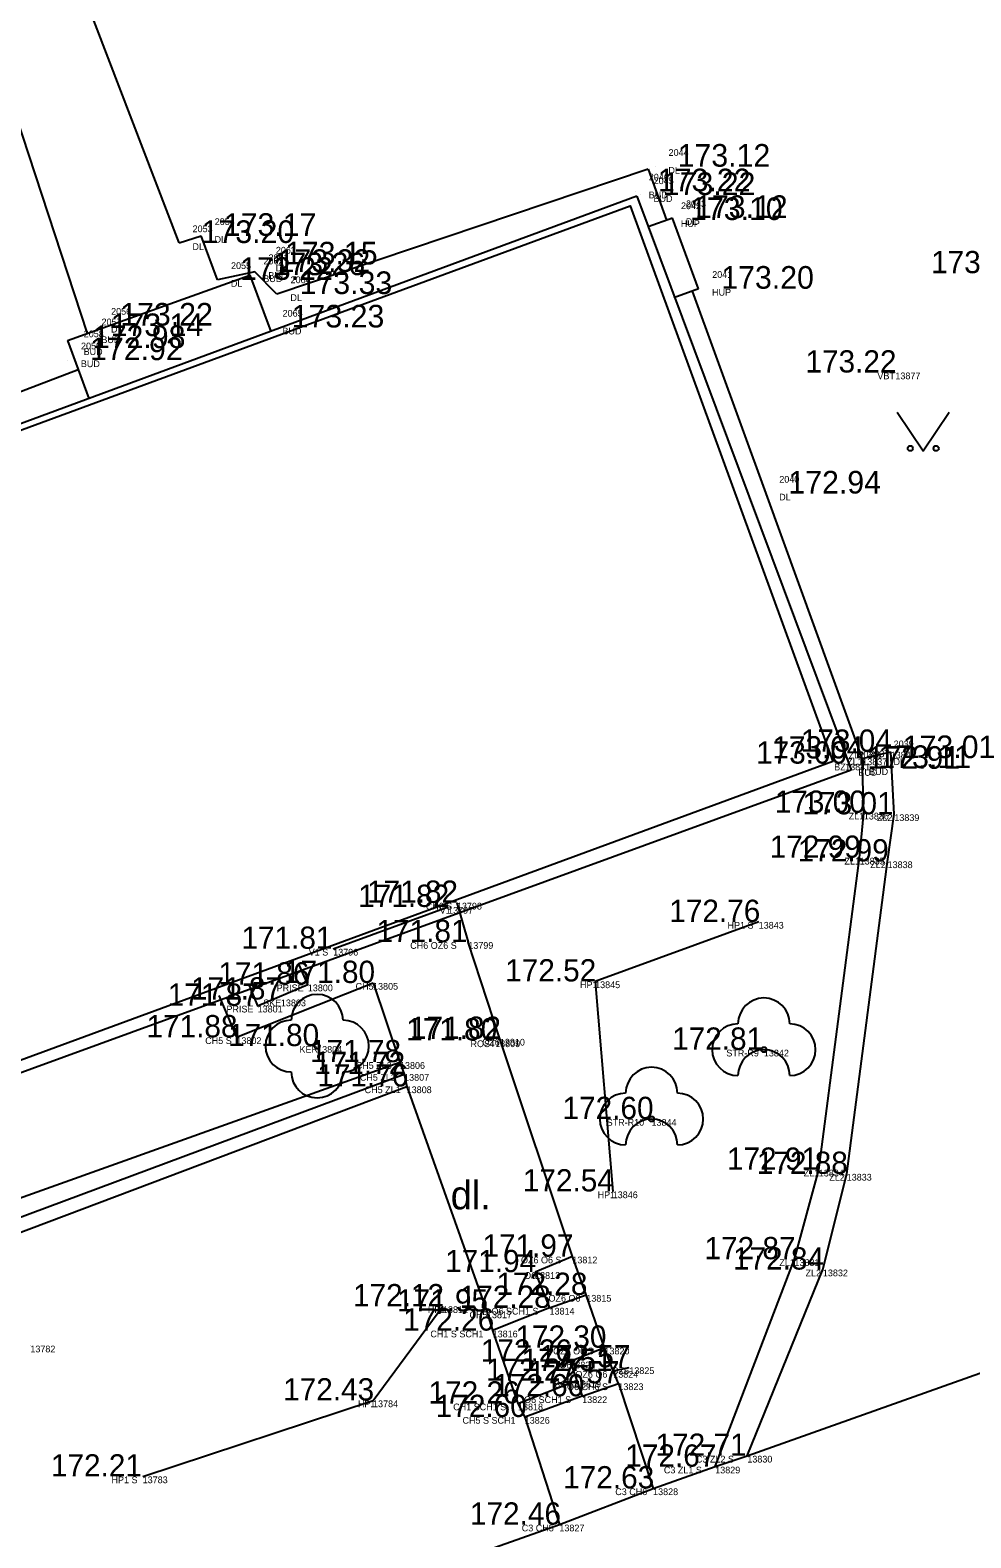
# Model space of a CAD drawing. Extents: x -566117 to -565580, y -1202428 to -1201938.
# Drawn here: x -565792.01 to -565773.84, y -1202164.62 to -1202135.47 of the extents above; entities that cross this region are included whole.
import ezdxf

# ---------------------------------------------------------------- set-up
doc = ezdxf.new("R2010")
doc.units = 0
for name, color, linetype in [('_0', 7, 'Continuous'), ('Bod', 7, 'Continuous'), ('BUDOVY_MĚŘ (Construction)', 7, 'Continuous'), ('Implicitní', 7, 'Continuous'), ('Katastr', 7, 'Continuous'), ('Kod', 7, 'Continuous'), ('POMOC_POPIS', 7, 'Continuous'), ('Vrstva 59', 7, 'Continuous'), ('Výška', 7, 'Continuous'), ('ZELEŇ', 7, 'Continuous'), ('ZN_KULTUR', 7, 'Continuous'), ('Zpevněné plohy', 7, 'Continuous'), ('Číslo', 7, 'Continuous')]:
    doc.layers.add(name, color=color, linetype=linetype)

# ---------------------------------------------------------------- blocks, each defined once
blk = doc.blocks.new('A$C69D74C1E')
at = {"layer": 'Katastr'}
blk.add_lwpolyline([(233.46, -89.21), (250.56, -82.92), (267.44, -76.71), (284.51, -70.43), (288.42, -81.17), (271.35, -87.45), (254.47, -93.65), (237.37, -99.94), (233.46, -89.21)], dxfattribs=at)
blk = doc.blocks.new('POINT_DISPLAY')
at = {"layer": 'Implicitní'}
blk.add_line((0, 0), (0, 0), dxfattribs=at)
blk = doc.blocks.new('3.140_2')
at = {"layer": 'ZN_KULTUR'}
blk.add_lwpolyline([(-1, 1.5), (0, 0), (1, 1.5)], dxfattribs=at)
for centre in [(-0.5, 0.1), (0.5, 0.1)]:
    blk.add_circle(centre, 0.1, dxfattribs=at)
blk = doc.blocks.new('T')
at = {"layer": 'Bod'}
blk.add_text('.', height=0.05, dxfattribs=at).set_placement((0, 0))
blk = doc.blocks.new('STROM')
at = {"layer": 'ZELEŇ'}
blk.add_circle((0, 0), 0.05, dxfattribs=at)
for centre, start, end in [((0, 0.5), 0, 180), ((-0.5, 0), 90, 270), ((0.5, 0), 270, 90), ((0, -0.5), 0, 180)]:
    blk.add_arc(centre, 0.5, start, end, dxfattribs=at)
blk = doc.blocks.new('3.13')
at = {"layer": 'ZELEŇ'}
blk.add_circle((0, 0), 0.1, dxfattribs=at)
for centre, start, end in [((0, 1), 0, 180), ((-1, 0), 90, 270), ((1, 0), 270, 90), ((0, -1), 180, 0)]:
    blk.add_arc(centre, 1, start, end, dxfattribs=at)

msp = doc.modelspace()

# ---------------------------------------------------------------- linework, layer by layer
at = {"layer": '_0'}
msp.add_line((-565786.16, -1202153.23), (-565783.94, -1202152.42), dxfattribs=at)
msp.add_lwpolyline([(-565787.798, -1202153.907), (-565787.62, -1202154.33), (-565786.65, -1202153.92), (-565786.815, -1202153.539)], dxfattribs=at)
at = {"layer": 'BUDOVY_MĚŘ (Construction)'}
for p, q in [((-565780.292, -1202138.68), (-565831.616, -1202157.644)), ((-565780.292, -1202138.68), (-565776.152, -1202149.767)), ((-565791.294, -1202141.473), (-565787.768, -1202140.208)), ((-565787.768, -1202140.208), (-565787.367, -1202141.294)), ((-565791.294, -1202141.473), (-565790.88, -1202142.593)), ((-565827.669, -1202168.559), (-565776.152, -1202149.767))]:
    msp.add_line(p, q, dxfattribs=at)
at = {"layer": 'Implicitní'}
for p, q in [((-565779.608, -1202139.103), (-565780.077, -1202139.273)), ((-565779.1, -1202140.47), (-565779.608, -1202139.103)), ((-565779.1, -1202140.47), (-565779.58, -1202140.644))]:
    msp.add_line(p, q, dxfattribs=at)
at = {"layer": 'ZELEŇ'}
for p, q in [((-565777.94, -1202152.71), (-565781.1, -1202153.86)), ((-565781.1, -1202153.86), (-565780.76, -1202157.92)), ((-565785.39, -1202161.96), (-565784.04, -1202160.14)), ((-565789.84, -1202163.43), (-565785.39, -1202161.96))]:
    msp.add_line(p, q, dxfattribs=at)
at = {"layer": 'Zpevněné plohy'}
for p, q in [((-565789.138, -1202139.586), (-565791.833, -1202132.529)), ((-565793.565, -1202133.244), (-565790.915, -1202141.337)), ((-565780.078, -1202138.16), (-565787.246, -1202140.573)), ((-565780.078, -1202138.16), (-565779.721, -1202139.144)), ((-565789.138, -1202139.586), (-565788.711, -1202139.448)), ((-565788.395, -1202140.299), (-565788.711, -1202139.448)), ((-565787.671, -1202140.146), (-565788.395, -1202140.299)), ((-565787.246, -1202140.573), (-565787.671, -1202140.146)), ((-565779.224, -1202140.515), (-565777.804, -1202144.429)), ((-565804.066, -1202146.961), (-565791.087, -1202142.033)), ((-565777.804, -1202144.429), (-565775.91, -1202149.648)), ((-565775.94, -1202149.55), (-565775.39, -1202149.42)), ((-565775.32, -1202150.63), (-565775.39, -1202149.42)), ((-565775.91, -1202150.6), (-565775.94, -1202149.55)), ((-565775.99, -1202151.47), (-565775.91, -1202150.6)), ((-565775.45, -1202151.54), (-565775.32, -1202150.63)), ((-565776.78, -1202157.5), (-565775.99, -1202151.47)), ((-565776.24, -1202157.58), (-565775.45, -1202151.54)), ((-565783.77, -1202152.34), (-565783.55, -1202153.1)), ((-565785.39, -1202153.89), (-565784.87, -1202155.42)), ((-565794.02, -1202158.69), (-565784.87, -1202155.42)), ((-565784.87, -1202155.42), (-565784.79, -1202155.65)), ((-565793.9, -1202159.05), (-565784.79, -1202155.65)), ((-565793.77, -1202159.3), (-565784.74, -1202155.89)), ((-565784.79, -1202155.65), (-565784.74, -1202155.89)), ((-565777.25, -1202159.23), (-565776.78, -1202157.5)), ((-565776.7, -1202159.43), (-565776.24, -1202157.58)), ((-565778.16, -1202163.03), (-565764.88, -1202158.31)), ((-565781.54, -1202159.18), (-565782.26, -1202159.48)), ((-565778.78, -1202163.24), (-565777.25, -1202159.23)), ((-565782.26, -1202159.48), (-565781.98, -1202160.17)), ((-565778.16, -1202163.03), (-565776.7, -1202159.43)), ((-565781.98, -1202160.17), (-565781.27, -1202159.92)), ((-565781.98, -1202160.17), (-565783.08, -1202160.61)), ((-565780.92, -1202160.94), (-565781.58, -1202161.21)), ((-565781.58, -1202161.21), (-565781.35, -1202161.88)), ((-565780.75, -1202161.39), (-565780.44, -1202161.32)), ((-565780.65, -1202161.63), (-565780.75, -1202161.39)), ((-565782.59, -1202162.02), (-565781.47, -1202161.58)), ((-565781.35, -1202161.88), (-565780.65, -1202161.63)), ((-565780.65, -1202161.63), (-565779.98, -1202163.66)), ((-565781.35, -1202161.88), (-565782.46, -1202162.28)), ((-565782.46, -1202162.28), (-565781.79, -1202164.36)), ((-565778.78, -1202163.24), (-565778.16, -1202163.03)), ((-565779.98, -1202163.66), (-565778.78, -1202163.24)), ((-565781.79, -1202164.36), (-565779.98, -1202163.66)), ((-565786.24, -1202165.93), (-565781.79, -1202164.36))]:
    msp.add_line(p, q, dxfattribs=at)
for points in [[(-565780.75, -1202161.39), (-565780.92, -1202160.94), (-565781.27, -1202159.92), (-565781.54, -1202159.18), (-565782.94, -1202154.97), (-565783.55, -1202153.1)], [(-565788.369, -1202154.134), (-565788.03, -1202154.94), (-565785.39, -1202153.89)], [(-565784.74, -1202155.89), (-565783.19, -1202160.24), (-565783.08, -1202160.61)], [(-565783.08, -1202160.61), (-565782.59, -1202162.02), (-565782.46, -1202162.28)]]:
    msp.add_lwpolyline(points, dxfattribs=at)
for points in [[(-565779.653, -1202098.719), (-565778.694, -1202101.136), (-565777.398, -1202104.405), (-565775.324, -1202110.281), (-565773.147, -1202116.667), (-565770.487, -1202123.886), (-565768.157, -1202131.189), (-565765.651, -1202137.64), (-565764.123, -1202142.459), (-565763.407, -1202144.717)], [(-565768.724, -1202143.573), (-565769.389, -1202141.684), (-565771.392, -1202135.991), (-565773.4, -1202130.299), (-565774.741, -1202126.495)]]:
    msp.add_open_spline(points, degree=3, dxfattribs=at)

# ---------------------------------------------------------------- block references
at = {"layer": 'Bod'}
for name, p in [('POINT_DISPLAY', (-565779.943, -1202138.111)), ('POINT_DISPLAY', (-565780.326, -1202138.587)), ('POINT_DISPLAY', (-565780.231, -1202138.658)), ('POINT_DISPLAY', (-565779.704, -1202139.142)), ('POINT_DISPLAY', (-565779.608, -1202139.103)), ('POINT_DISPLAY', (-565789.138, -1202139.586)), ('POINT_DISPLAY', (-565788.711, -1202139.448)), ('POINT_DISPLAY', (-565787.671, -1202140.146)), ('POINT_DISPLAY', (-565787.529, -1202140.001)), ('POINT_DISPLAY', (-565788.395, -1202140.299)), ('POINT_DISPLAY', (-565787.768, -1202140.208)), ('POINT_DISPLAY', (-565779.1, -1202140.47)), ('POINT_DISPLAY', (-565787.246, -1202140.573)), ('POINT_DISPLAY', (-565790.712, -1202141.183)), ('POINT_DISPLAY', (-565787.4, -1202141.219)), ('POINT_DISPLAY', (-565791.241, -1202141.617)), ('POINT_DISPLAY', (-565790.897, -1202141.386)), ('POINT_DISPLAY', (-565791.293, -1202141.851)), ('POINT_DISPLAY', (-565775.3, -1202142.09)), ('T', (-565775.3, -1202142.09)), ('POINT_DISPLAY', (-565777.804, -1202144.429)), ('POINT_DISPLAY', (-565775.39, -1202149.42)), ('POINT_DISPLAY', (-565776.276, -1202149.75)), ('POINT_DISPLAY', (-565776.27, -1202149.65)), ('POINT_DISPLAY', (-565776.065, -1202149.735)), ('POINT_DISPLAY', (-565775.94, -1202149.55)), ('POINT_DISPLAY', (-565775.595, -1202149.544)), ('POINT_DISPLAY', (-565775.91, -1202150.6)), ('POINT_DISPLAY', (-565775.32, -1202150.63)), ('POINT_DISPLAY', (-565775.99, -1202151.47)), ('POINT_DISPLAY', (-565775.45, -1202151.54)), ('POINT_DISPLAY', (-565783.94, -1202152.42)), ('POINT_DISPLAY', (-565783.77, -1202152.34)), ('POINT_DISPLAY', (-565777.94, -1202152.71)), ('POINT_DISPLAY', (-565786.16, -1202153.23)), ('POINT_DISPLAY', (-565783.55, -1202153.1)), ('POINT_DISPLAY', (-565781.1, -1202153.86)), ('POINT_DISPLAY', (-565786.65, -1202153.92)), ('POINT_DISPLAY', (-565785.39, -1202153.89)), ('POINT_DISPLAY', (-565787.62, -1202154.33)), ('POINT_DISPLAY', (-565787.17, -1202154.21)), ('POINT_DISPLAY', (-565788.03, -1202154.94)), ('POINT_DISPLAY', (-565783.03, -1202155)), ('POINT_DISPLAY', (-565782.94, -1202154.97)), ('POINT_DISPLAY', (-565786.47, -1202155.11)), ('POINT_DISPLAY', (-565777.84, -1202155.18)), ('POINT_DISPLAY', (-565784.87, -1202155.42)), ('POINT_DISPLAY', (-565784.79, -1202155.65)), ('POINT_DISPLAY', (-565784.74, -1202155.89)), ('POINT_DISPLAY', (-565780.01, -1202156.52)), ('POINT_DISPLAY', (-565776.78, -1202157.5)), ('POINT_DISPLAY', (-565776.24, -1202157.58)), ('POINT_DISPLAY', (-565780.76, -1202157.92)), ('POINT_DISPLAY', (-565781.54, -1202159.18)), ('POINT_DISPLAY', (-565777.25, -1202159.23)), ('POINT_DISPLAY', (-565782.26, -1202159.48)), ('POINT_DISPLAY', (-565776.7, -1202159.43)), ('POINT_DISPLAY', (-565781.27, -1202159.92)), ('POINT_DISPLAY', (-565784.04, -1202160.14)), ('POINT_DISPLAY', (-565783.19, -1202160.24)), ('POINT_DISPLAY', (-565781.98, -1202160.17)), ('POINT_DISPLAY', (-565783.08, -1202160.61)), ('POINT_DISPLAY', (-565792.01, -1202160.9)), ('T', (-565792.01, -1202160.9)), ('POINT_DISPLAY', (-565780.92, -1202160.94)), ('POINT_DISPLAY', (-565781.58, -1202161.21)), ('POINT_DISPLAY', (-565780.75, -1202161.39)), ('POINT_DISPLAY', (-565780.44, -1202161.32)), ('POINT_DISPLAY', (-565781.47, -1202161.58)), ('POINT_DISPLAY', (-565780.65, -1202161.63)), ('POINT_DISPLAY', (-565785.39, -1202161.96)), ('POINT_DISPLAY', (-565782.59, -1202162.02)), ('POINT_DISPLAY', (-565781.35, -1202161.88)), ('POINT_DISPLAY', (-565782.46, -1202162.28)), ('POINT_DISPLAY', (-565778.16, -1202163.03)), ('POINT_DISPLAY', (-565789.84, -1202163.43)), ('POINT_DISPLAY', (-565778.78, -1202163.24)), ('POINT_DISPLAY', (-565779.98, -1202163.66)), ('POINT_DISPLAY', (-565781.79, -1202164.36))]:
    msp.add_blockref(name, p, dxfattribs=at)
at = {"layer": 'Implicitní'}
msp.add_blockref('A$C69D74C1E', (-566064.93, -1202068.44), dxfattribs=at)
at = {"layer": 'Vrstva 59', "xscale": 0.5, "yscale": 0.5}
msp.add_blockref('3.13', (-565786.47, -1202155.11), dxfattribs=at)
at = {"layer": 'ZELEŇ'}
for p in [(-565777.84, -1202155.18), (-565780.01, -1202156.52)]:
    msp.add_blockref('STROM', p, dxfattribs=at)
at = {"layer": 'ZN_KULTUR', "xscale": 0.5, "yscale": 0.5}
msp.add_blockref('3.140_2', (-565774.762, -1202143.606), dxfattribs=at)

# ---------------------------------------------------------------- texts
at = {"layer": 'Kod'}
for s, p in [('DL', (-565779.684, -1202138.246)), ('BUD', (-565780.066, -1202138.722)), ('BUD', (-565779.971, -1202138.792)), ('HUP', (-565779.444, -1202139.276)), ('DL', (-565779.348, -1202139.238)), ('DL', (-565788.879, -1202139.721)), ('DL', (-565788.451, -1202139.582)), ('BUD', (-565787.412, -1202140.28)), ('DL', (-565787.27, -1202140.135)), ('DL', (-565788.136, -1202140.433)), ('BUD', (-565787.509, -1202140.342)), ('HUP', (-565778.841, -1202140.604)), ('DL', (-565786.986, -1202140.707)), ('DL', (-565790.452, -1202141.317)), ('BUD', (-565787.14, -1202141.354)), ('BUD', (-565790.981, -1202141.751)), ('BUD', (-565790.638, -1202141.521)), ('BUD', (-565791.034, -1202141.986)), ('VBT', (-565775.647, -1202142.22)), ('DL', (-565777.545, -1202144.563)), ('ZL2 ZL1', (-565776.202, -1202149.55)), ('BZ', (-565776.481, -1202149.78)), ('ZL1', (-565776.232, -1202149.68)), ('BUD', (-565776.016, -1202149.885)), ('BUD', (-565775.806, -1202149.869)), ('DL', (-565775.336, -1202149.678)), ('ZL1', (-565776.202, -1202150.73)), ('ZL2', (-565775.655, -1202150.76)), ('ZL1', (-565776.282, -1202151.6)), ('ZL2', (-565775.785, -1202151.67)), ('CH6 S', (-565784.372, -1202152.47)), ('V1', (-565784.102, -1202152.55)), ('HP1 S', (-565778.542, -1202152.84)), ('V1 S', (-565786.632, -1202153.36)), ('CH6 OZ6 S', (-565784.672, -1202153.23)), ('HP1', (-565781.392, -1202153.99)), ('PRISE', (-565787.252, -1202154.05)), ('CH5', (-565785.727, -1202154.02)), ('PRISE', (-565788.222, -1202154.46)), ('SKE', (-565787.512, -1202154.34)), ('CH5 S', (-565788.632, -1202155.07)), ('ROST', (-565783.507, -1202155.13)), ('OZ6', (-565783.281, -1202155.1)), ('KER', (-565786.811, -1202155.24)), ('STR-R9', (-565778.565, -1202155.31)), ('CH5 ZL3', (-565785.725, -1202155.55)), ('CH5 ZL2', (-565785.645, -1202155.78)), ('CH5 ZL1', (-565785.552, -1202156.02)), ('STR-R10', (-565780.877, -1202156.65)), ('ZL1', (-565777.072, -1202157.63)), ('ZL2', (-565776.575, -1202157.71)), ('HP1', (-565781.052, -1202158.05)), ('OZ6 O6 S', (-565782.532, -1202159.31)), ('ZL1', (-565777.542, -1202159.36)), ('O6', (-565782.471, -1202159.61)), ('ZL2', (-565777.035, -1202159.56)), ('OZ6 O6', (-565782.001, -1202160.05)), ('HP1', (-565784.332, -1202160.27)), ('CH5', (-565783.527, -1202160.37)), ('O6 SCH1 S', (-565783.102, -1202160.3)), ('CH1 S SCH1', (-565784.282, -1202160.74)), ('OZ6 O6 S', (-565781.912, -1202161.07)), ('O6', (-565781.791, -1202161.34)), ('OZ6 O6', (-565781.481, -1202161.52)), ('OZ6', (-565780.781, -1202161.45)), ('SCH1', (-565781.892, -1202161.71)), ('O6 CH6 S', (-565781.642, -1202161.76)), ('HP1', (-565785.682, -1202162.09)), ('CH1 SCH1 S', (-565783.842, -1202162.15)), ('O6 SCH1 S', (-565782.472, -1202162.01)), ('CH5 S SCH1', (-565783.662, -1202162.41)), ('C3 ZL2 S', (-565779.152, -1202163.16)), ('HP1 S', (-565790.442, -1202163.56)), ('C3 ZL1 S', (-565779.772, -1202163.37)), ('C3 CH6', (-565780.711, -1202163.79)), ('C3 CH5', (-565782.517, -1202164.49))]:
    msp.add_text(s, height=0.13, dxfattribs=at).set_placement(p)
at = {"layer": 'POMOC_POPIS'}
msp.add_text('dl.', height=0.55, dxfattribs=at).set_placement((-565783.89, -1202158.265))
at = {"layer": 'Výška'}
for s, height, p in [('173.12', 0.4375, (-565779.506, -1202138.111)), ('173.22', 0.4375, (-565779.888, -1202138.587)), ('173.22', 0.4375, (-565779.793, -1202138.658)), ('173.10', 0.4375, (-565779.266, -1202139.142)), ('173.12', 0.4375, (-565779.17, -1202139.103)), ('173.17', 0.4375, (-565788.273, -1202139.448)), ('173.20', 0.4375, (-565788.701, -1202139.586)), ('173.15', 0.4375, (-565787.092, -1202140.001)), ('173.22', 0.4375, (-565787.958, -1202140.299)), ('173.26', 0.4375, (-565787.331, -1202140.208)), ('173.32', 0.4375, (-565787.234, -1202140.146)), ('173.40 ', 0.43, (-565774.61, -1202140.17)), ('173.33', 0.4375, (-565786.808, -1202140.573)), ('173.20', 0.4375, (-565778.663, -1202140.47)), ('173.22', 0.4375, (-565790.274, -1202141.183)), ('173.14', 0.4375, (-565790.46, -1202141.386)), ('173.23', 0.4375, (-565786.962, -1202141.219)), ('172.98', 0.4375, (-565790.803, -1202141.617)), ('172.92', 0.4375, (-565790.856, -1202141.851)), ('173.22 ', 0.43, (-565777.037, -1202142.09)), ('172.94', 0.4375, (-565777.367, -1202144.429)), ('173.00 ', 0.43, (-565777.99, -1202149.65)), ('173.04 ', 0.43, (-565777.677, -1202149.55)), ('173.04 ', 0.43, (-565777.127, -1202149.42)), ('173.01', 0.4375, (-565775.158, -1202149.544)), ('172.91', 0.4375, (-565775.838, -1202149.75)), ('173.11', 0.4375, (-565775.628, -1202149.735)), ('173.00 ', 0.43, (-565777.63, -1202150.6)), ('173.01 ', 0.43, (-565777.093, -1202150.63)), ('172.99 ', 0.43, (-565777.727, -1202151.47)), ('172.99 ', 0.43, (-565777.187, -1202151.54)), ('171.82 ', 0.43, (-565785.677, -1202152.42)), ('171.82 ', 0.43, (-565785.507, -1202152.34)), ('172.76 ', 0.43, (-565779.668, -1202152.71)), ('171.81 ', 0.43, (-565785.323, -1202153.1)), ('171.81 ', 0.43, (-565787.933, -1202153.23)), ('171.86 ', 0.43, (-565788.378, -1202153.92)), ('171.80 ', 0.43, (-565787.11, -1202153.89)), ('172.52 ', 0.43, (-565782.837, -1202153.86)), ('171.87 ', 0.43, (-565788.907, -1202154.21)), ('171.87 ', 0.43, (-565789.357, -1202154.33)), ('171.88 ', 0.43, (-565789.767, -1202154.94)), ('171.80 ', 0.43, (-565788.19, -1202155.11)), ('171.80 ', 0.43, (-565784.75, -1202155)), ('171.82 ', 0.43, (-565784.677, -1202154.97)), ('172.81 ', 0.43, (-565779.613, -1202155.18)), ('171.78 ', 0.43, (-565786.607, -1202155.42)), ('171.72 ', 0.43, (-565786.527, -1202155.65)), ('171.76 ', 0.43, (-565786.468, -1202155.89)), ('172.60 ', 0.43, (-565781.73, -1202156.52)), ('172.91 ', 0.43, (-565778.553, -1202157.5)), ('172.88 ', 0.43, (-565777.977, -1202157.58)), ('172.54 ', 0.43, (-565782.497, -1202157.92)), ('171.97 ', 0.43, (-565783.277, -1202159.18)), ('172.87 ', 0.43, (-565778.987, -1202159.23)), ('171.94 ', 0.43, (-565783.997, -1202159.48)), ('172.84 ', 0.43, (-565778.437, -1202159.43)), ('172.12 ', 0.43, (-565785.777, -1202160.14)), ('172.28 ', 0.43, (-565783.007, -1202159.92)), ('171.95 ', 0.43, (-565784.927, -1202160.24)), ('172.28 ', 0.43, (-565783.717, -1202160.17)), ('172.26 ', 0.43, (-565784.808, -1202160.61)), ('172.30 ', 0.43, (-565782.64, -1202160.94)), ('172.26 ', 0.43, (-565783.308, -1202161.21)), ('172.27 ', 0.43, (-565783.207, -1202161.58)), ('172.51 ', 0.43, (-565782.523, -1202161.39)), ('172.57 ', 0.43, (-565782.177, -1202161.32)), ('172.60 ', 0.43, (-565783.07, -1202161.88)), ('172.57 ', 0.43, (-565782.387, -1202161.63)), ('172.43 ', 0.43, (-565787.127, -1202161.96)), ('172.26 ', 0.43, (-565784.318, -1202162.02)), ('172.60 ', 0.43, (-565784.18, -1202162.28)), ('172.71 ', 0.43, (-565779.933, -1202163.03)), ('172.67 ', 0.43, (-565780.517, -1202163.24)), ('172.21 ', 0.43, (-565791.613, -1202163.43)), ('172.63 ', 0.43, (-565781.717, -1202163.66)), ('172.46 ', 0.43, (-565783.518, -1202164.36))]:
    msp.add_text(s, height=height, dxfattribs=at).set_placement(p)
at = {"layer": 'Číslo'}
for s, p in [('2044', (-565779.681, -1202137.902)), ('2046', (-565780.063, -1202138.378)), ('2045', (-565779.969, -1202138.448)), ('2042', (-565779.441, -1202138.932)), ('2043', (-565779.345, -1202138.894)), ('2053', (-565788.876, -1202139.377)), ('2054', (-565788.448, -1202139.238)), ('2062', (-565787.506, -1202139.998)), ('2061', (-565787.409, -1202139.936)), ('2063', (-565787.267, -1202139.791)), ('2055', (-565788.133, -1202140.089)), ('2041', (-565778.838, -1202140.26)), ('2064', (-565786.983, -1202140.363)), ('2057', (-565790.635, -1202141.177)), ('2056', (-565790.45, -1202140.973)), ('2065', (-565787.137, -1202141.01)), ('2058', (-565790.979, -1202141.408)), ('2059', (-565791.031, -1202141.642)), ('13877', (-565775.3, -1202142.22)), ('2040', (-565777.542, -1202144.219)), ('2039', (-565775.333, -1202149.334)), ('2038', (-565776.014, -1202149.541)), ('2037', (-565775.803, -1202149.525)), ('13840', (-565775.39, -1202149.55)), ('13841', (-565776.27, -1202149.78)), ('13837', (-565775.94, -1202149.68)), ('13836', (-565775.91, -1202150.73)), ('13839', (-565775.32, -1202150.76)), ('13835', (-565775.99, -1202151.6)), ('13838', (-565775.45, -1202151.67)), ('13797', (-565783.94, -1202152.55)), ('13798', (-565783.77, -1202152.47)), ('13843', (-565777.94, -1202152.84)), ('13796', (-565786.16, -1202153.36)), ('13799', (-565783.55, -1202153.23)), ('13845', (-565781.1, -1202153.99)), ('13800', (-565786.65, -1202154.05)), ('13805', (-565785.39, -1202154.02)), ('13801', (-565787.62, -1202154.46)), ('13803', (-565787.17, -1202154.34)), ('13802', (-565788.03, -1202155.07)), ('13809', (-565783.03, -1202155.13)), ('13810', (-565782.94, -1202155.1)), ('13804', (-565786.47, -1202155.24)), ('13842', (-565777.84, -1202155.31)), ('13806', (-565784.87, -1202155.55)), ('13807', (-565784.79, -1202155.78)), ('13808', (-565784.74, -1202156.02)), ('13844', (-565780.01, -1202156.65)), ('13834', (-565776.78, -1202157.63)), ('13833', (-565776.24, -1202157.71)), ('13846', (-565780.76, -1202158.05)), ('13812', (-565781.54, -1202159.31)), ('13831', (-565777.25, -1202159.36)), ('13813', (-565782.26, -1202159.61)), ('13832', (-565776.7, -1202159.56)), ('13815', (-565781.27, -1202160.05)), ('13811', (-565784.04, -1202160.27)), ('13817', (-565783.19, -1202160.37)), ('13814', (-565781.98, -1202160.3)), ('13816', (-565783.08, -1202160.74)), ('13782', (-565792.01, -1202161.03)), ('13820', (-565780.92, -1202161.07)), ('13821', (-565781.58, -1202161.34)), ('13824', (-565780.75, -1202161.52)), ('13825', (-565780.44, -1202161.45)), ('13819', (-565781.47, -1202161.71)), ('13823', (-565780.65, -1202161.76)), ('13784', (-565785.39, -1202162.09)), ('13818', (-565782.59, -1202162.15)), ('13822', (-565781.35, -1202162.01)), ('13826', (-565782.46, -1202162.41)), ('13830', (-565778.16, -1202163.16)), ('13783', (-565789.84, -1202163.56)), ('13829', (-565778.78, -1202163.37)), ('13828', (-565779.98, -1202163.79)), ('13827', (-565781.79, -1202164.49))]:
    msp.add_text(s, height=0.13, dxfattribs=at).set_placement(p)

doc.saveas('drawing.dxf')
